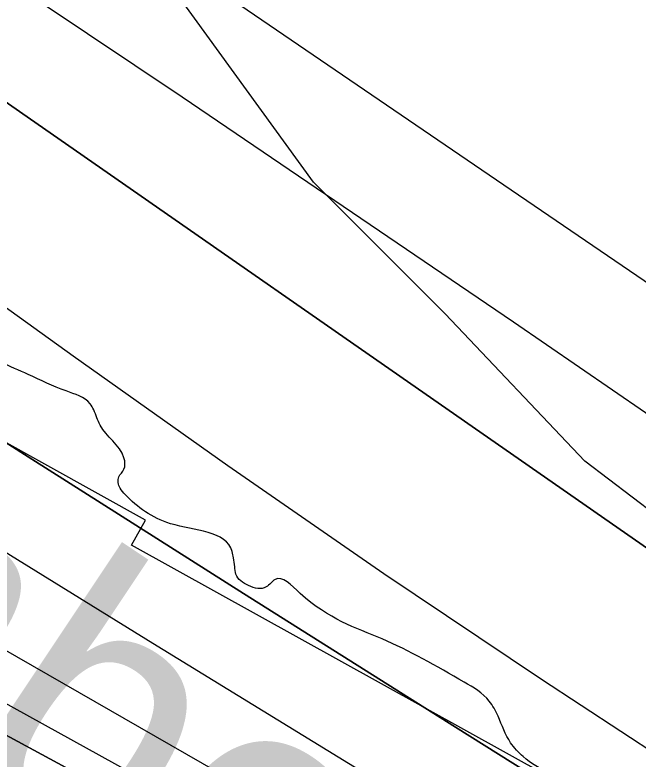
# Model space of a CAD drawing. Extents: x 3329297 to 3367176, y 649250 to 674653.
# Drawn here: x 3338940.8 to 3339132.3, y 669651.2 to 669880.1 of the extents above; entities that cross this region are included whole.
import ezdxf

# ---------------------------------------------------------------- set-up
doc = ezdxf.new("R2010")
doc.units = 0
for name, color, linetype in [('V-RIVR-EDGE', 7, 'Continuous'), ('V-RIVR-IDEN', 7, 'Continuous'), ('V-RRAP-RVMT', 7, 'Continuous'), ('V-RRAP-RVMT-IDEN', 7, 'Continuous'), ('V-SITE-VEGE', 7, 'Continuous'), ('V-TOPO-DPTH', 7, 'Continuous'), ('V-TOPO-MINR', 7, 'Continuous'), ('V-TOPO-WATR', 7, 'Continuous')]:
    doc.layers.add(name, color=color, linetype=linetype)

msp = doc.modelspace()

# ---------------------------------------------------------------- linework, layer by layer
at = {"layer": 'V-RIVR-EDGE'}
msp.add_spline([(3339166.3536995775, 669632.4489809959), (3339148.524460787, 669636.3710973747), (3339138.8304044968, 669636.78287097), (3339122.9420865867, 669641.4757939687), (3339105.116683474, 669646.949112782), (3339096.985336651, 669652.0106579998), (3339093.117878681, 669656.2860538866), (3339089.260009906, 669664.4394558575), (3339086.5569126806, 669669.0997755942), (3339078.8152843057, 669674.9359631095), (3339053.6408480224, 669688.1835135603), (3339028.4683295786, 669702.2066652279), (3339020.722865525, 669706.4916503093), (3339018.0025077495, 669704.1715590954), (3339012.5742581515, 669704.5727845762), (3339008.704882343, 669708.0725792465), (3339008.3228352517, 669710.4003418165), (3339007.9417470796, 669713.1159049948), (3339007.5587410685, 669715.0558669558), (3338988.577607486, 669723.6344673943), (3338974.638840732, 669732.5884024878), (3338973.0924328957, 669734.5312412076), (3338972.7132625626, 669738.0224056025), (3338974.2702185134, 669740.3453735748), (3338974.2788487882, 669743.8355790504), (3338966.935569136, 669753.9366143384), (3338965.008073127, 669758.5950162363), (3338963.8494658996, 669760.5368960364), (3338956.490843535, 669764.4331215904), (3338944.8692912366, 669769.5032970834), (3338928.214961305, 669778.0761440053), (3338920.8640102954, 669785.074774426), (3338906.5604570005, 669803.3368830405), (3338897.2800921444, 669814.2183141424), (3338887.9987683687, 669824.7119446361), (3338880.2638524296, 669833.2627364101), (3338874.0724675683, 669838.7072876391), (3338867.8714935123, 669840.2738327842), (3338862.061196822, 669843.0028208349), (3338858.570991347, 669843.0114511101), (3338858.5757859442, 669844.9504541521), (3338858.2445615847, 669867.8316489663), (3338860.5790365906, 669870.9283003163), (3338861.7481919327, 669873.2522272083), (3338861.755863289, 669876.3546320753), (3338860.2123322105, 669879.4608726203), (3338854.0151938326, 669882.5786201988), (3338849.024608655, 669903.1445183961), (3338843.6308801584, 669917.506565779), (3338832.806025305, 669931.1064368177), (3338822.747182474, 669940.8263839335), (3338804.5560339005, 669955.2200756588), (3338800.681863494, 669956.7808672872), (3338796.0282561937, 669956.7923743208), (3338788.6562089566, 669955.2593913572), (3338782.4437278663, 669952.1723292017), (3338775.4719471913, 669955.6797952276), (3338770.442046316, 669960.3458684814), (3338765.41214544, 669965.0119417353), (3338754.1841472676, 669972.4079619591), (3338742.572184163, 669981.3561435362), (3338728.2417811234, 669988.7598351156), (3338714.684102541, 669994.9982070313), (3338701.132177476, 670003.5633825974), (3338693.397261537, 670012.1141743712), (3338687.9881903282, 670020.2714120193), (3338682.5915850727, 670033.4700575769), (3338677.179637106, 670040.4638934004), (3338665.1722020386, 670046.3106290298), (3338655.0951397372, 670048.6623645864), (3338655.4762279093, 670045.9468014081), (3338653.5362659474, 670045.5637953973), (3338643.4553679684, 670046.3643285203), (3338635.321144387, 670050.2624719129), (3338633.001053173, 670052.9828296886), (3338626.414196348, 670055.3259349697), (3338615.1727733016, 670057.2927466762), (3338608.969881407, 670058.0836906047), (3338601.613176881, 670062.7555173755), (3338592.322263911, 670069.3711417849), (3338582.2452016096, 670071.7228773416), (3338574.10810127, 670074.4576189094), (3338568.301640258, 670078.7378093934), (3338562.499014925, 670084.5692023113), (3338561.3432844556, 670087.6744839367), (3338554.753550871, 670088.8541873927), (3338551.264304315, 670089.2506182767), (3338548.9442131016, 670091.9709760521), (3338544.3069074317, 670098.5750934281), (3338517.1857967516, 670108.7250336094), (3338513.315462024, 670111.8370276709), (3338511.386048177, 670115.7198283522), (3338497.8206982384, 670118.8557954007), (3338479.9991308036, 670125.8803166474), (3338471.478065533, 670130.167219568), (3338466.4481646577, 670134.8332928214), (3338451.7251664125, 670140.298940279), (3338441.260303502, 670142.651634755), (3338438.1569397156, 670142.2715055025), (3338431.184200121, 670145.3911709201), (3338420.33729012, 670150.0716279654), (3338407.9334241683, 670152.4291170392), (3338393.207549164, 670156.7313626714), (3338378.4931811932, 670165.6872156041), (3338345.20082296, 670189.4255197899), (3338316.5457703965, 670206.5597065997), (3338280.929485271, 670231.4671661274), (3338237.552393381, 670254.4548010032), (3338210.446625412, 670270.8095509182), (3338182.5719686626, 670289.8808229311), (3338148.9013990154, 670317.4980921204), (3338126.069109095, 670336.9446987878), (3338116.014101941, 670348.2158483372), (3338106.7279835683, 670356.7704757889), (3338093.5600234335, 670363.7834900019), (3338076.8970632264, 670368.8661314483), (3338057.525252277, 670376.282288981), (3338042.806089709, 670383.299138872), (3338026.541478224, 670392.6466280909), (3338007.175420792, 670402.3895892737), (3337993.9978714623, 670405.524597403), (3337971.524614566, 670413.3362269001), (3337948.662598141, 670420.7610147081), (3337916.507750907, 670434.0258257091), (3337912.6460464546, 670440.6280252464), (3337911.1149813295, 670448.7756737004), (3337908.800643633, 670453.822835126), (3337904.5396315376, 670455.7723862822), (3337890.9761994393, 670459.6839545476), (3337883.6204538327, 670464.7435819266), (3337879.359441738, 670466.6931330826), (3337872.3799897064, 670467.0981942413), (3337862.6849744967, 670467.1221672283), (3337849.884677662, 670465.9904097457), (3337839.796108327, 670463.6885380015), (3337826.2202102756, 670462.5586983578), (3337810.715857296, 670465.6994600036), (3337802.1928741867, 670469.2107617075), (3337788.2541074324, 670478.1646968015), (3337779.7282475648, 670480.5125966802), (3337774.301915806, 670481.6894233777), (3337768.8851732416, 670486.7442561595), (3337764.6289557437, 670490.6328103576), (3337755.720089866, 670494.9206721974), (3337749.1322741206, 670496.8759768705), (3337745.255226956, 670497.2733666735), (3337740.596825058, 670495.3458706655), (3337738.6597398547, 670496.1262664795), (3337735.1772057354, 670499.2373016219), (3337729.758545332, 670503.5165331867), (3337724.7286444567, 670508.1826064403), (3337720.084626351, 670512.0721195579), (3337706.1295579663, 670514.4334443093), (3337677.861347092, 670531.1788715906), (3337643.769414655, 670545.2240784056), (3337600.7772466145, 670567.0473525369), (3337560.1032519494, 670585.3746676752), (3337510.1421799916, 670611.8688096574), (3337463.278718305, 670636.4162772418), (3337442.3566638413, 670644.2240710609), (3337416.7819609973, 670652.4311725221), (3337405.548209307, 670657.5003890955), (3337401.679792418, 670661.3879843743), (3337400.133384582, 670663.3308230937), (3337395.485530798, 670665.6691337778), (3337388.8938793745, 670666.0732360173), (3337376.883567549, 670670.7565698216), (3337362.9400061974, 670677.7715018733), (3337340.867015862, 670690.62358036), (3337309.495441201, 670706.9888783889), (3337291.2879909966, 670714.7899597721), (3337276.1839045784, 670722.9711704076), (3337252.562588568, 670736.9904863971), (3337220.036242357, 670756.8488666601), (3337154.988344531, 670798.504630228), (3337124.407713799, 670821.0728201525), (3337111.237835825, 670827.3102331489), (3337094.188033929, 670832.7816341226), (3337075.9709945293, 670836.7047094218), (3337050.390538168, 670842.585007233), (3337028.690964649, 670849.6191176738), (3337007.7765815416, 670860.52931636), (3336991.894976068, 670867.9368436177), (3336983.371034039, 670871.0603447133), (3336969.0281650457, 670873.4226283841), (3336939.947914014, 670875.4335503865), (3336901.9655095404, 670884.4469384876), (3336863.601057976, 670895.7880891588), (3336821.367230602, 670910.6290344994), (3336786.503532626, 670926.2273615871), (3336740.024994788, 670949.6104684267), (3336682.307910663, 670976.1237887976), (3336635.4358187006, 670997.1810509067), (3336603.676443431, 671013.5473078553), (3336585.4718699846, 671022.5117910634), (3336583.154655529, 671026.3955506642), (3336580.0637576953, 671031.0568293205), (3336576.1943818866, 671034.5566239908), (3336549.462030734, 671045.0934058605), (3336500.2429978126, 671058.0126087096), (3336451.409847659, 671070.1552514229), (3336425.437755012, 671074.4853057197), (3336399.847709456, 671076.4875974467), (3336361.0734021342, 671078.910293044), (3336337.427154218, 671082.8467932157), (3336313.3969413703, 671088.3354547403), (3336290.919848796, 671094.5958818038), (3336280.455944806, 671097.3363768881), (3336275.4145368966, 671097.3488428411), (3336257.575708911, 671097.3929531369), (3336194.8172168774, 671123.9187394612), (3336129.3537097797, 671154.3292443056), (3336078.6141598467, 671179.6619023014), (3336032.911223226, 671203.0430913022), (3335979.4618636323, 671230.3214647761), (3335943.0460043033, 671245.5358269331), (3335907.7897111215, 671259.1961098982), (3335894.230114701, 671264.6588805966), (3335887.6394221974, 671265.4507834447), (3335873.3109369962, 671273.630076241), (3335871.3805642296, 671277.125076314), (3335862.8594989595, 671281.4119792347), (3335831.089575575, 671293.512429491), (3335799.3273235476, 671308.7152846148), (3335763.695695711, 671327.4179344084), (3335724.575780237, 671346.9048156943), (3335714.5054303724, 671351.9711555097), (3335703.2668840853, 671355.1013690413), (3335699.008748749, 671358.2143220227), (3335680.035286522, 671369.8953273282), (3335645.947189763, 671385.491736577), (3335603.710485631, 671399.1692800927), (3335573.092457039, 671406.6132462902), (3335518.05737391, 671419.9346335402), (3335470.399132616, 671436.7280067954), (3335433.9775197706, 671449.6155653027), (3335405.320549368, 671465.9741508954), (3335397.964803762, 671471.0337782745), (3335385.942984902, 671471.0635047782), (3335366.9350015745, 671468.7836881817), (3335345.97938493, 671463.0184607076), (3335338.6150090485, 671464.5878826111), (3335338.6217214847, 671467.3024868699), (3335339.0306183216, 671475.8331413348), (3335337.874887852, 671478.9384229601), (3335334.392353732, 671482.0494581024), (3335319.667437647, 671486.739504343), (3335303.002559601, 671491.0465445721), (3335280.11561127, 671488.3885165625), (3335259.1523232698, 671479.5208842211), (3335245.561082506, 671472.186234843), (3335233.149545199, 671471.4413190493), (3335223.849043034, 671474.1789373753), (3335210.6830007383, 671481.967552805), (3335198.6707710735, 671485.8752853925), (3335156.404340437, 671487.5310100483), (3335124.606608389, 671488.3852426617), (3335114.1273616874, 671484.9209280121), (3335094.7104815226, 671474.110456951), (3335085.4013490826, 671473.3578698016), (3335075.3242867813, 671475.7096053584), (3335065.634066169, 671477.6725813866), (3335064.8603827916, 671478.4501004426), (3335067.5864940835, 671483.0969953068), (3335066.8147285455, 671484.6501155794), (3335063.7238307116, 671489.3113942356), (3335039.709919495, 671501.3926661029), (3335020.726868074, 671509.1956653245), (3335003.282553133, 671511.9534209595), (3334994.7595700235, 671515.4647226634), (3334990.8853996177, 671517.0255142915), (3334963.0040304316, 671533.3821820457), (3334933.182699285, 671549.3558437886), (3334916.124267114, 671551.3370392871), (3334894.4227757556, 671557.5955485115), (3334863.4322892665, 671571.2452833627), (3334847.946155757, 671581.7542565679), (3334834.776277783, 671587.991669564), (3334809.2073284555, 671598.5255746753), (3334767.758691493, 671617.2426082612), (3334744.904346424, 671627.7698009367), (3334711.2011735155, 671642.2018494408), (3334691.4406030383, 671649.2311652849), (3334670.121158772, 671653.1619119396), (3334647.645025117, 671659.8101396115), (3334620.1418673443, 671672.2878423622), (3334605.4207869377, 671678.5290910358), (3334581.0008556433, 671683.2431102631), (3334555.808199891, 671689.1224491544), (3334542.233260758, 671688.3804101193), (3334534.090406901, 671688.7883480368), (3334531.3949810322, 671696.5510726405), (3334523.6629418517, 671706.2652662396), (3334505.845210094, 671714.8409899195), (3334480.260918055, 671719.1700852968), (3334460.4897994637, 671721.9335944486), (3334456.9957583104, 671720.3910222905), (3334455.048124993, 671716.9056114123), (3334456.591656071, 671713.7993708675), (3334463.186184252, 671714.5586704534), (3334467.4462374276, 671712.2213186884), (3334467.4414428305, 671710.2823156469), (3334462.783040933, 671708.3548196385), (3334446.879380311, 671706.8429329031), (3334429.0424701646, 671707.6626444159), (3334403.462972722, 671713.930742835), (3334397.657470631, 671718.5987339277), (3334391.4632090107, 671722.8798833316), (3334378.6677067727, 671723.687128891), (3334340.2840768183, 671727.2722673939), (3334305.3887344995, 671730.0731744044), (3334290.2645107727, 671730.1105722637), (3334281.3489324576, 671731.6838298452), (3334271.6615886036, 671734.8102076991), (3334266.234297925, 671735.5992337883), (3334258.083772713, 671732.9047668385), (3334246.4344117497, 671726.7287246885), (3334241.392044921, 671726.3533900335), (3334232.4803022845, 671729.4778500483), (3334218.9082399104, 671729.8992128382), (3334190.600713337, 671730.7448151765), (3334178.969571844, 671731.9369845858), (3334163.4709723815, 671737.4045498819), (3334156.1008429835, 671736.6471681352), (3334151.4366875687, 671732.3928684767), (3334148.3342827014, 671732.4005398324), (3334142.525903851, 671735.9051290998), (3334132.831847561, 671736.316902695), (3334110.7300896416, 671737.53496293), (3334106.856878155, 671739.4835551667), (3334099.8879742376, 671744.1544230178), (3334081.28313423, 671748.0784572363), (3334072.750561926, 671747.7117528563), (3334041.7408970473, 671753.6054755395), (3334018.0946491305, 671757.5419757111), (3334010.3453493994, 671760.2757583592), (3333999.892952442, 671767.6698607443), (3333992.147488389, 671771.9548458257), (3333987.1041626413, 671771.1917105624), (3333984.3828459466, 671768.4838187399), (3333980.1170392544, 671768.494366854), (3333976.637381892, 671772.7688038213), (3333969.6627244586, 671775.1128680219), (3333958.8119787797, 671778.2421226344), (3333949.90503074, 671783.3055856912), (3333945.6382651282, 671782.9283331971), (3333941.370540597, 671782.1632800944), (3333931.302108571, 671788.0052211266), (3333925.872900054, 671788.0186459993), (3333915.4042014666, 671788.8201380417), (3333900.286690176, 671791.5721401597), (3333878.1993160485, 671798.6072095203), (3333856.90096801, 671811.0695695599), (3333845.6835179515, 671822.7313964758), (3333832.901440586, 671828.9678505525), (3333818.17940126, 671834.8212986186), (3333817.40955356, 671837.1500201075), (3333813.5325063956, 671837.5474099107), (3333800.3578338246, 671841.845819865), (3333795.71189788, 671844.9597317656), (3333793.789196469, 671851.5571367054), (3333792.2447064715, 671854.275576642), (3333782.9470810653, 671858.1765967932), (3333767.8506660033, 671869.4602122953), (3333755.4659784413, 671879.5737135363), (3333746.1712297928, 671884.6381355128), (3333742.6848599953, 671886.1979682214), (3333733.764487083, 671885.8322227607), (3333720.968984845, 671886.6394683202), (3333714.3840458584, 671889.7581748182), (3333707.804860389, 671895.2036849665), (3333701.6182701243, 671902.5872392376), (3333696.9790466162, 671908.4157553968), (3333690.397943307, 671913.0856643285), (3333677.230942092, 671920.4864791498), (3333664.4690020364, 671934.8667460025), (3333650.922830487, 671945.7587252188), (3333635.038348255, 671952.0028506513), (3333625.7503120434, 671959.7818768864), (3333617.6285544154, 671968.7214281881), (3333606.3852135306, 671969.9126386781), (3333600.9665531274, 671974.1918702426), (3333597.8737374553, 671978.0775476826), (3333590.144575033, 671988.9551431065), (3333572.3556108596, 672009.1648850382), (3333553.403244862, 672029.3775037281), (3333532.114486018, 672045.7178698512), (3333511.213527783, 672062.0572770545), (3333486.4393580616, 672080.3452764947), (3333466.2996172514, 672090.8657567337), (3333451.5929206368, 672102.9240145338), (3333445.792213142, 672109.531008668), (3333446.5812392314, 672114.9582993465), (3333429.1580205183, 672126.2476683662), (3333421.4307759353, 672137.9008650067), (3333420.6820244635, 672148.7611998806), (3333415.2585694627, 672151.1014284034), (3333404.7128622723, 672151.6132004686)], degree=3, dxfattribs=at)
at = {"layer": 'V-RRAP-RVMT'}
for p, q in [((3338980.906000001, 669724.755999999), (3338868.506000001, 669787.182999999)), ((3338976.560000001, 669717.015999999), (3338980.906000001, 669724.755999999)), ((3339147.727000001, 669622.1799999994), (3338976.560000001, 669717.0159999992))]:
    msp.add_line(p, q, dxfattribs=at)
at = {"layer": 'V-SITE-VEGE'}
for p, q in [((3339032.555, 669828.658), (3338944.4250000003, 669950.174)), ((3339073.048, 669788.153), (3339032.555, 669828.6580000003)), ((3339115.92, 669742.8820000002), (3339073.048, 669788.153)), ((3339156.414, 669711.908), (3339115.92, 669742.882))]:
    msp.add_line(p, q, dxfattribs=at)
at = {"layer": 'V-TOPO-DPTH'}
for points in [[(3339995.105029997, 668985.2338968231), (3339942.526515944, 669022.1895632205), (3339890.151702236, 669059.4333587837), (3339837.912688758, 669096.8692404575), (3339785.72680824, 669134.3809748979), (3339733.475962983, 669171.8017482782), (3339681.127670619, 669209.0860800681), (3339628.7144135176, 669246.279450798), (3339337.845577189, 669452.1151541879), (3339327.7893141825, 669459.020299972), (3339317.6093129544, 669465.7318627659), (3339307.243704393, 669472.1530510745), (3339296.75435761, 669478.380656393), (3338690.305515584, 669826.9348203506), (3338640.0723588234, 669856.2652549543), (3338590.114051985, 669886.0496138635), (3338540.568020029, 669916.5148592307), (3338491.2968379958, 669947.4340289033), (3338451.020541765, 669973.0944492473), (3338422.3794986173, 669991.928262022), (3338394.118741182, 670011.300054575), (3337809.767312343, 670396.4130326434), (3337744.405910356, 670430.1498030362)], [(3339995.105029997, 668985.2338968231), (3339942.526515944, 669022.1895632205), (3339890.151702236, 669059.4333587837), (3339837.912688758, 669096.8692404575), (3339785.72680824, 669134.3809748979), (3339733.475962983, 669171.8017482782), (3339681.127670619, 669209.0860800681), (3339628.7144135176, 669246.279450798), (3339337.845577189, 669452.1151541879), (3339327.7893141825, 669459.020299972), (3339317.6093129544, 669465.7318627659), (3339307.243704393, 669472.1530510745), (3339296.75435761, 669478.380656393), (3338690.305515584, 669826.9348203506), (3338640.0723588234, 669856.2652549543), (3338590.114051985, 669886.0496138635), (3338540.568020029, 669916.5148592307), (3338491.2968379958, 669947.4340289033), (3338451.020541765, 669973.0944492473), (3338422.3794986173, 669991.928262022), (3338394.118741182, 670011.300054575), (3337809.767312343, 670396.4130326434), (3337744.405910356, 670430.1498030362)], [(3338552.9111936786, 670116.2006413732), (3338597.1158481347, 670087.604343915), (3338641.0878671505, 670058.659193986), (3338684.7109330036, 670029.1907653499), (3338728.1013634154, 669999.3734842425), (3339312.7881958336, 669592.4213939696), (3339343.8101997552, 669571.0479250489), (3339374.965588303, 669549.8727295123), (3339406.3210537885, 669528.994944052), (3339437.8099038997, 669508.3154319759), (3339545.1984898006, 669438.5197024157), (3339577.610717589, 669417.197764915), (3339609.8625648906, 669395.638751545), (3339641.87384146, 669373.7241243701), (3339673.724737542, 669351.572421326), (3339705.2843290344, 669329.0121918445), (3339736.6160558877, 669306.1445593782), (3339767.605985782, 669282.8158224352), (3339798.3680510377, 669259.179682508), (3340318.4973396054, 668853.3807910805)], [(3338564.983067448, 669986.4769284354), (3338946.0097261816, 669743.5172263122), (3339011.051493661, 669702.1993942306), (3339076.1865420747, 669661.029701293), (3339141.46151189, 669620.0822170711), (3339206.8297626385, 669579.282871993), (3339285.248219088, 669530.5237657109), (3339311.4293180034, 669514.1396966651), (3339337.546573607, 669497.6551227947), (3339363.568064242, 669481.019791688), (3339389.525711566, 669464.2839557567), (3339422.968808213, 669442.5848260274), (3339465.537073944, 669414.8284565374), (3339508.0212853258, 669386.9446473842), (3339550.379415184, 669358.8696787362), (3339592.653490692, 669330.6672704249), (3339657.3177130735, 669287.3168095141), (3339718.1335137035, 669246.265089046), (3339778.773160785, 669204.9565416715), (3339839.1485775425, 669163.2627539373), (3339899.3478407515, 669121.3121392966), (3339958.849001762, 669078.4305779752)], [(3339958.849001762, 669078.4305779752), (3339899.3478407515, 669121.3121392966), (3339839.1485775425, 669163.2627539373), (3339778.773160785, 669204.9565416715), (3339718.1335137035, 669246.265089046), (3339657.3177130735, 669287.3168095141), (3339592.653490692, 669330.6672704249), (3339550.379415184, 669358.8696787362), (3339508.0212853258, 669386.9446473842), (3339465.537073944, 669414.8284565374), (3339422.968808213, 669442.5848260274), (3339389.525711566, 669464.2839557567), (3339363.568064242, 669481.019791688), (3339337.546573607, 669497.6551227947), (3339311.4293180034, 669514.1396966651), (3339285.248219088, 669530.5237657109), (3339206.8297626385, 669579.282871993), (3339141.46151189, 669620.0822170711), (3339076.1865420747, 669661.029701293), (3339011.051493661, 669702.1993942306), (3338946.0097261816, 669743.5172263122), (3338564.983067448, 669986.4769284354)], [(3338536.171314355, 669870.8632475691), (3338577.559000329, 669848.9421402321), (3338619.023569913, 669827.1652772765), (3338715.005676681, 669777.0763353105), (3338804.356123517, 669730.0596150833), (3338893.4894704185, 669682.6381698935), (3338982.2971674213, 669634.60963726), (3339070.887764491, 669586.176379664), (3339301.4555634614, 669459.0992577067), (3339305.86060958, 669456.5346290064), (3339310.1780295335, 669453.8368324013), (3339314.3640102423, 669450.9392839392), (3339318.4623647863, 669447.9085675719), (3339943.0316876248, 668962.926846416), (3339968.762931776, 668943.0628480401)], [(3339968.762931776, 668943.0628480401), (3339943.0316876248, 668962.926846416), (3339318.4623647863, 669447.9085675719), (3339314.3640102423, 669450.9392839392), (3339310.1780295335, 669453.8368324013), (3339305.86060958, 669456.5346290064), (3339301.4555634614, 669459.0992577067), (3339070.887764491, 669586.176379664), (3338982.2971674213, 669634.60963726), (3338893.4894704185, 669682.6381698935), (3338804.356123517, 669730.0596150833), (3338715.005676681, 669777.0763353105), (3338619.023569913, 669827.1652772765), (3338577.559000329, 669848.9421402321), (3338536.171314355, 669870.8632475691)]]:
    msp.add_lwpolyline(points, dxfattribs=at)
at = {"layer": 'V-TOPO-MINR'}
for points in [[(3339995.105029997, 668985.2338968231), (3339942.526515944, 669022.1895632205), (3339890.151702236, 669059.4333587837), (3339837.912688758, 669096.8692404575), (3339785.72680824, 669134.3809748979), (3339733.475962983, 669171.8017482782), (3339681.127670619, 669209.0860800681), (3339628.7144135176, 669246.279450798), (3339337.845577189, 669452.1151541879), (3339327.7893141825, 669459.020299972), (3339317.6093129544, 669465.7318627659), (3339307.243704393, 669472.1530510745), (3339296.75435761, 669478.380656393), (3338690.305515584, 669826.9348203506), (3338640.0723588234, 669856.2652549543), (3338590.114051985, 669886.0496138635), (3338540.568020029, 669916.5148592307), (3338491.2968379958, 669947.4340289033), (3338451.020541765, 669973.0944492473), (3338422.3794986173, 669991.928262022), (3338394.118741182, 670011.300054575), (3337809.767312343, 670396.4130326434), (3337744.405910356, 670430.1498030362)], [(3339344.430955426, 669654.9228687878), (3338550.701087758, 670196.2820145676)], [(3339974.228609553, 669158.8325483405), (3339927.9417964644, 669193.1797565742), (3339624.8970841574, 669421.0737313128), (3339608.1595131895, 669433.5431882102), (3339591.348239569, 669445.9115174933), (3339574.426411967, 669458.1281553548), (3339557.430881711, 669470.2436656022), (3339540.3125099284, 669482.1836303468), (3339523.104093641, 669493.9907219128), (3339505.760610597, 669505.5985037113), (3339488.3270830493, 669517.0734123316), (3339431.5320765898, 669553.9886085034), (3339414.7676930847, 669564.988364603), (3339398.0676701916, 669576.0840865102), (3339381.464188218, 669587.323757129), (3339364.925066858, 669598.6593935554), (3339195.445293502, 669715.8978787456), (3339093.972437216, 669785.5658033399), (3338992.1767818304, 669854.7551944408), (3338889.8969277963, 669923.2267853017), (3338787.2942746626, 669991.2198426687), (3338504.0835676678, 670177.4685352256)], [(3340318.4973396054, 668853.3807910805), (3339798.3680510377, 669259.179682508), (3339767.605985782, 669282.8158224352), (3339736.6160558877, 669306.1445593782), (3339705.2843290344, 669329.0121918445), (3339673.724737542, 669351.572421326), (3339641.87384146, 669373.7241243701), (3339609.8625648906, 669395.638751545), (3339577.610717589, 669417.197764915), (3339545.1984898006, 669438.5197024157), (3339437.8099038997, 669508.3154319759), (3339406.3210537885, 669528.994944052), (3339374.965588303, 669549.8727295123), (3339343.8101997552, 669571.0479250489), (3339312.7881958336, 669592.4213939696), (3338728.1013634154, 669999.3734842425), (3338684.7109330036, 670029.1907653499), (3338641.0878671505, 670058.659193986), (3338597.1158481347, 670087.604343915), (3338552.9111936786, 670116.2006413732)], [(3339365.6614483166, 669508.3124766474), (3339350.236644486, 669517.9745229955), (3339334.797036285, 669527.6128948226), (3339319.347558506, 669537.2354836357), (3339299.877101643, 669549.3417898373), (3339274.7216868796, 669565.0637058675), (3339249.6151945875, 669580.8629666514), (3339224.5820860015, 669596.7782445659), (3339199.5978998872, 669612.7708672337), (3339151.3986399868, 669643.7811455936), (3339102.6118164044, 669675.7189372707), (3339054.1718561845, 669708.1657907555), (3339006.2521910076, 669741.3762369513), (3338958.679389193, 669775.0957449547), (3338502.072341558, 670104.2053100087)], [(3339984.044868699, 669027.1637814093), (3339922.6950846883, 669070.0433546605), (3339861.3444508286, 669112.9217119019), (3339799.992542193, 669155.7982451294), (3339738.639783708, 669198.673562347), (3339677.140479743, 669241.3339570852), (3339615.4466532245, 669283.7090361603), (3339553.4610428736, 669325.6561417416), (3339491.2809099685, 669367.3179316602), (3339356.845959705, 669456.71924898), (3339340.9380485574, 669467.1641250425), (3339324.950126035, 669477.4834263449), (3339308.842186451, 669487.6143655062), (3339292.654235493, 669497.6197299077), (3339097.05934872, 669616.9312424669), (3338983.1900102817, 669686.7814849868), (3338869.555436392, 669757.009482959), (3338756.273009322, 669827.8041141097), (3338643.2253468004, 669898.9765007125), (3338433.1021922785, 670031.9993691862)], [(3339980.5216028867, 668962.9241382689), (3339940.323550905, 668992.2847788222), (3339900.2573304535, 669021.8270505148), (3339860.2436493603, 669051.4401174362), (3339820.308777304, 669081.1593772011), (3339780.426444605, 669110.9494321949), (3339328.0135989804, 669449.81573248), (3339320.9887542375, 669454.8542888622), (3339313.8347700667, 669459.69315455), (3339306.4870767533, 669464.2324841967), (3339299.010244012, 669468.572123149), (3338617.7022815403, 669845.4089781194), (3338586.6956691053, 669862.4339454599), (3338555.61976899, 669879.3305355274)], [(3339968.762931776, 668943.0628480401), (3339943.0316876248, 668962.926846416), (3339318.4623647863, 669447.9085675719), (3339314.3640102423, 669450.9392839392), (3339310.1780295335, 669453.8368324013), (3339305.86060958, 669456.5346290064), (3339301.4555634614, 669459.0992577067), (3339070.887764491, 669586.176379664), (3338982.2971674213, 669634.60963726), (3338893.4894704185, 669682.6381698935), (3338804.356123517, 669730.0596150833), (3338715.005676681, 669777.0763353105), (3338619.023569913, 669827.1652772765), (3338577.559000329, 669848.9421402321), (3338536.171314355, 669870.8632475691)]]:
    msp.add_lwpolyline(points, dxfattribs=at)
at = {"layer": 'V-TOPO-WATR'}
msp.add_lwpolyline([(3339958.849001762, 669078.4305779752), (3339899.3478407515, 669121.3121392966), (3339839.1485775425, 669163.2627539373), (3339778.773160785, 669204.9565416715), (3339718.1335137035, 669246.265089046), (3339657.3177130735, 669287.3168095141), (3339592.653490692, 669330.6672704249), (3339550.379415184, 669358.8696787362), (3339508.0212853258, 669386.9446473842), (3339465.537073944, 669414.8284565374), (3339422.968808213, 669442.5848260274), (3339389.525711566, 669464.2839557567), (3339363.568064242, 669481.019791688), (3339337.546573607, 669497.6551227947), (3339311.4293180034, 669514.1396966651), (3339285.248219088, 669530.5237657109), (3339206.8297626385, 669579.282871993), (3339141.46151189, 669620.0822170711), (3339076.1865420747, 669661.029701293), (3339011.051493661, 669702.1993942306), (3338946.0097261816, 669743.5172263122), (3338564.983067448, 669986.4769284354)], dxfattribs=at)

# ---------------------------------------------------------------- texts
at = {"layer": 'V-RIVR-IDEN'}
msp.add_text('September ', height=83.00000000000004, rotation=326.3099324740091, dxfattribs=at).set_placement((3338600.6798034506, 669861.5545161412))
at = {"layer": 'V-RRAP-RVMT-IDEN'}
msp.add_text('MANCHAC', height=99.99980199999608, rotation=327.1636223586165, dxfattribs=at).set_placement((3338454.930655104, 669796.6394083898))

doc.saveas('drawing.dxf')
